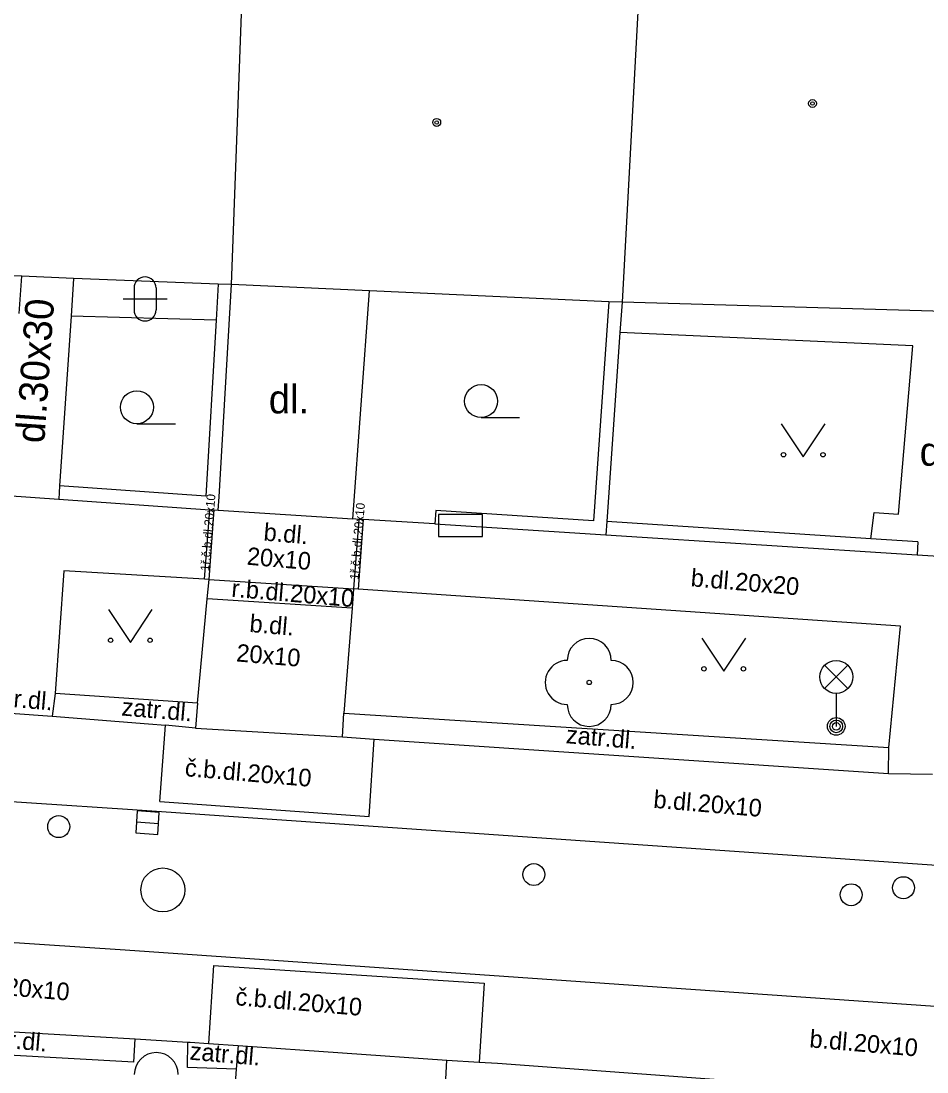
# Model space of a CAD drawing. Extents: x -596229 to -595156, y -1161237 to -1159376.
# Drawn here: x -595584.19 to -595563.57, y -1160939.42 to -1160915.51 of the extents above; entities that cross this region are included whole.
import ezdxf

# ---------------------------------------------------------------- set-up
doc = ezdxf.new("R2010")
doc.units = 0
for name, color, linetype in [('Level 22', 7, 'Continuous'), ('Level 24', 7, 'Continuous'), ('Level 27', 7, 'Continuous'), ('Level 28', 7, 'Continuous'), ('Level 33', 7, 'Continuous'), ('Level 36', 7, 'Continuous'), ('Level 39', 7, 'Continuous'), ('TM - budovy zdene_ betonove - VP', 7, 'Continuous'), ('TM - chodniky - VP', 7, 'Continuous'), ('TM - komunikace - VP', 7, 'Continuous'), ('TM - plot drateny_ kovovy - VP', 7, 'Continuous'), ('TM - podezdivka plotu - VP', 7, 'Continuous'), ('TM - popis povrchu', 7, 'Continuous'), ('TM - rozhrani mezi zpev. plochami mezi sebou - VP', 7, 'Continuous'), ('TM - rozhrani ploch obecne - VP', 7, 'Continuous'), ('TM - vjezd na pozemek', 7, 'Continuous')]:
    doc.layers.add(name, color=color, linetype=linetype)

msp = doc.modelspace()

# ---------------------------------------------------------------- linework, layer by layer
at = {"layer": 'Level 22'}
msp.add_circle((-595571.26, -1160930.56), 0.05, dxfattribs=at)
for centre, start, end in [((-595571.26, -1160930.06), 359.9755, 179.9755), ((-595571.76, -1160930.56), 89.9755, 269.9755), ((-595570.76, -1160930.56), 269.9755, 89.9755), ((-595571.26, -1160931.06), 179.9755, 359.9755), ((-595581.11, -1160939.48), 359.9755, 179.9755)]:
    msp.add_arc(centre, 0.5, start, end, dxfattribs=at)
at = {"layer": 'Level 24'}
msp.add_lwpolyline([(-595574.687, -1160927.238), (-595573.687, -1160927.238), (-595573.687, -1160926.738), (-595574.687, -1160926.738)], close=True, dxfattribs=at)
at = {"layer": 'Level 27'}
msp.add_line((-595581.559, -1160933.734), (-595581.061, -1160933.766), dxfattribs=at)
msp.add_lwpolyline([(-595581.576, -1160933.983), (-595581.077, -1160934.016), (-595581.044, -1160933.517), (-595581.543, -1160933.484)], close=True, dxfattribs=at)
msp.add_circle((-595580.96, -1160935.28), 0.5, dxfattribs=at)
at = {"layer": 'Level 28'}
for centre in [(-595583.33, -1160933.84), (-595572.52, -1160934.93), (-595565.3, -1160935.39), (-595564.11, -1160935.23)]:
    msp.add_circle(centre, 0.25, dxfattribs=at)
at = {"layer": 'Level 33'}
for p, q in [((-595565.905, -1160930.7), (-595565.375, -1160930.17)), ((-595565.905, -1160930.17), (-595565.375, -1160930.7)), ((-595565.64, -1160930.81), (-595565.64, -1160931.56))]:
    msp.add_line(p, q, dxfattribs=at)
for centre, radius in [((-595565.64, -1160930.435), 0.375), ((-595565.64, -1160931.56), 0.2), ((-595565.64, -1160931.56), 0.145), ((-595565.64, -1160931.56), 0.0876)]:
    msp.add_circle(centre, radius, dxfattribs=at)
at = {"layer": 'Level 36'}
for p, q in [((-595581.616, -1160921.586), (-595581.616, -1160922.086)), ((-595581.116, -1160921.586), (-595581.116, -1160922.086)), ((-595581.866, -1160921.836), (-595580.866, -1160921.836)), ((-595573.72, -1160924.535), (-595572.845, -1160924.535)), ((-595581.55, -1160924.675), (-595580.675, -1160924.675))]:
    msp.add_line(p, q, dxfattribs=at)
for points in [[(-595566.89, -1160924.68), (-595566.39, -1160925.43), (-595565.89, -1160924.68)], [(-595582.2, -1160928.9), (-595581.7, -1160929.65), (-595581.2, -1160928.9)], [(-595568.7, -1160929.55), (-595568.2, -1160930.3), (-595567.7, -1160929.55)]]:
    msp.add_lwpolyline(points, dxfattribs=at)
for centre, radius in [((-595581.55, -1160924.3), 0.375), ((-595573.72, -1160924.16), 0.375), ((-595566.84, -1160925.38), 0.05), ((-595565.941, -1160925.38), 0.05), ((-595582.15, -1160929.6), 0.05), ((-595581.251, -1160929.6), 0.05), ((-595568.65, -1160930.25), 0.05), ((-595567.751, -1160930.25), 0.05)]:
    msp.add_circle(centre, radius, dxfattribs=at)
for centre, start, end in [((-595581.366, -1160921.586), 0, 180), ((-595581.366, -1160922.086), 180, 0)]:
    msp.add_arc(centre, 0.25, start, end, dxfattribs=at)
at = {"layer": 'Level 39'}
for centre, radius in [((-595566.18, -1160917.39), 0.09), ((-595566.18, -1160917.39), 0.0398), ((-595574.73, -1160917.82), 0.09), ((-595574.73, -1160917.82), 0.0398)]:
    msp.add_circle(centre, radius, dxfattribs=at)
at = {"layer": 'TM - budovy zdene_ betonove - VP'}
for points in [[(-595569.96, -1160911.64), (-595570.51, -1160921.91)], [(-595579.4, -1160921.51), (-595579.15, -1160914.73)], [(-595584.17, -1160921.32), (-595589.23, -1160921.12)], [(-595582.99, -1160921.37), (-595584.17, -1160921.32)], [(-595579.7, -1160921.5), (-595582.99, -1160921.37)], [(-595579.4, -1160921.51), (-595579.7, -1160921.5)], [(-595576.26, -1160921.65), (-595579.4, -1160921.51)], [(-595570.81, -1160921.9), (-595576.26, -1160921.65)], [(-595570.51, -1160921.91), (-595570.81, -1160921.9)], [(-595562.65, -1160922.14), (-595570.51, -1160921.91)]]:
    msp.add_lwpolyline(points, dxfattribs=at)
at = {"layer": 'TM - chodniky - VP'}
for points in [[(-595584.23, -1160922.17), (-595584.17, -1160921.32)], [(-595582.99, -1160921.37), (-595583.05, -1160922.23)], [(-595583.05, -1160922.23), (-595583.31, -1160926.09)], [(-595563.9, -1160922.9), (-595570.56, -1160922.6)], [(-595564.22, -1160926.73), (-595563.9, -1160922.9)], [(-595564.85, -1160927.29), (-595564.78, -1160926.69)], [(-595564.78, -1160926.69), (-595564.22, -1160926.73)], [(-595583.21, -1160928.02), (-595583.41, -1160930.81)], [(-595580.01, -1160928.21), (-595583.21, -1160928.02)], [(-595579.91, -1160928.22), (-595580.01, -1160928.21)], [(-595579.95, -1160928.66), (-595579.91, -1160928.22)], [(-595576.62, -1160928.43), (-595576.65, -1160928.87)], [(-595576.52, -1160928.44), (-595576.62, -1160928.43)], [(-595564.18, -1160929.28), (-595576.52, -1160928.44)], [(-595580.17, -1160931.03), (-595579.95, -1160928.66)], [(-595576.65, -1160928.87), (-595576.84, -1160931.26)], [(-595564.44, -1160932.04), (-595564.18, -1160929.28)], [(-595583.41, -1160930.81), (-595583.48, -1160931.33)], [(-595580.17, -1160931.03), (-595580.22, -1160931.6)], [(-595576.87, -1160931.8), (-595576.84, -1160931.26)], [(-595564.45, -1160932.63), (-595564.44, -1160932.04)], [(-595579.25, -1160938.82), (-595579.29, -1160939.36)], [(-595574.53, -1160939.73), (-595574.5, -1160939.15)], [(-595579.29, -1160939.36), (-595579.47, -1160941.69)]]:
    msp.add_lwpolyline(points, dxfattribs=at)
at = {"layer": 'TM - komunikace - VP'}
for points in [[(-595584.43, -1160931.26), (-595583.48, -1160931.33)], [(-595583.48, -1160931.33), (-595581.29, -1160931.5), (-595580.9, -1160931.53)], [(-595580.22, -1160931.6), (-595580.9, -1160931.53)], [(-595580.22, -1160931.6), (-595576.87, -1160931.8)], [(-595576.87, -1160931.8), (-595576.15, -1160931.85)], [(-595576.15, -1160931.85), (-595564.45, -1160932.63)], [(-595564.45, -1160932.63), (-595563.45, -1160932.65)], [(-595587.26, -1160938.34), (-595581.59, -1160938.67)], [(-595581.59, -1160938.67), (-595580.39, -1160938.74)], [(-595580.39, -1160938.74), (-595580.34, -1160938.74)], [(-595580.34, -1160938.74), (-595579.92, -1160938.77)], [(-595579.92, -1160938.77), (-595579.25, -1160938.82)], [(-595579.25, -1160938.82), (-595574.5, -1160939.15)], [(-595574.5, -1160939.15), (-595573.76, -1160939.2)], [(-595573.76, -1160939.2), (-595573.35, -1160939.22)], [(-595573.35, -1160939.22), (-595563.7, -1160939.93)]]:
    msp.add_lwpolyline(points, dxfattribs=at)
at = {"layer": 'TM - plot drateny_ kovovy - VP'}
for points in [[(-595579.7, -1160921.5), (-595579.75, -1160922.32)], [(-595570.81, -1160921.9), (-595571.16, -1160926.88)], [(-595579.75, -1160922.32), (-595579.98, -1160926.32)], [(-595579.98, -1160926.32), (-595583.31, -1160926.09)], [(-595571.16, -1160926.88), (-595574.75, -1160926.65)], [(-595564.85, -1160927.29), (-595570.86, -1160926.9)], [(-595563.78, -1160927.36), (-595564.85, -1160927.29)]]:
    msp.add_lwpolyline(points, dxfattribs=at)
at = {"layer": 'TM - podezdivka plotu - VP'}
for points in [[(-595579.68, -1160926.34), (-595579.4, -1160921.51)], [(-595570.51, -1160921.91), (-595570.56, -1160922.6)], [(-595570.56, -1160922.6), (-595570.86, -1160926.9)], [(-595583.31, -1160926.09), (-595583.33, -1160926.39)], [(-595583.33, -1160926.39), (-595579.89, -1160926.63)], [(-595579.7, -1160926.64), (-595579.68, -1160926.34)], [(-595579.89, -1160926.63), (-595579.79, -1160926.63)], [(-595579.79, -1160926.63), (-595579.7, -1160926.64)], [(-595574.75, -1160926.65), (-595574.77, -1160926.95)], [(-595574.77, -1160926.95), (-595570.88, -1160927.2)], [(-595570.86, -1160926.9), (-595570.88, -1160927.2)], [(-595570.88, -1160927.2), (-595563.8, -1160927.66)], [(-595563.78, -1160927.36), (-595563.8, -1160927.66)]]:
    msp.add_lwpolyline(points, dxfattribs=at)
at = {"layer": 'TM - rozhrani mezi zpev. plochami mezi sebou - VP'}
for points in [[(-595580.01, -1160928.21), (-595579.89, -1160926.63)], [(-595579.91, -1160928.22), (-595579.79, -1160926.63)], [(-595576.5, -1160926.85), (-595576.62, -1160928.43)], [(-595576.4, -1160926.85), (-595576.52, -1160928.44)], [(-595579.91, -1160928.22), (-595576.62, -1160928.43)], [(-595576.65, -1160928.87), (-595579.95, -1160928.66)], [(-595581.03, -1160933.27), (-595580.9, -1160931.53)], [(-595576.27, -1160933.61), (-595576.15, -1160931.85)], [(-595600.04, -1160932.24), (-595581.65, -1160933.45)], [(-595581.65, -1160933.45), (-595562.48, -1160934.78)], [(-595581.03, -1160933.27), (-595576.27, -1160933.61)], [(-595581.82, -1160936.65), (-595600.4, -1160935.42)], [(-595562.84, -1160937.97), (-595581.82, -1160936.65)], [(-595579.81, -1160937), (-595579.92, -1160938.77)], [(-595579.81, -1160937), (-595573.65, -1160937.4)], [(-595573.65, -1160937.4), (-595573.76, -1160939.2)]]:
    msp.add_lwpolyline(points, dxfattribs=at)
at = {"layer": 'TM - rozhrani ploch obecne - VP'}
for points in [[(-595576.64, -1160926.84), (-595576.26, -1160921.65)], [(-595579.75, -1160922.32), (-595583.05, -1160922.23)], [(-595579.7, -1160926.64), (-595576.64, -1160926.84)], [(-595580.17, -1160931.03), (-595583.41, -1160930.81)], [(-595576.84, -1160931.26), (-595564.44, -1160932.04)], [(-595581.62, -1160939.2), (-595581.59, -1160938.67)], [(-595580.4, -1160939.32), (-595580.39, -1160938.74)], [(-595581.62, -1160939.2), (-595587.47, -1160938.87)], [(-595579.29, -1160939.36), (-595580.4, -1160939.32)]]:
    msp.add_lwpolyline(points, dxfattribs=at)
at = {"layer": 'TM - vjezd na pozemek'}
for points in [[(-595584.51, -1160926.31), (-595583.33, -1160926.39)], [(-595576.5, -1160926.85), (-595576.64, -1160926.84)], [(-595576.4, -1160926.85), (-595576.5, -1160926.85)], [(-595574.77, -1160926.95), (-595576.4, -1160926.85)], [(-595563.8, -1160927.66), (-595562.95, -1160927.71)]]:
    msp.add_lwpolyline(points, dxfattribs=at)

# ---------------------------------------------------------------- texts
at = {"layer": 'TM - popis povrchu'}
for s, height, rotation, p in [('dl.30x30', 0.65, 86, (-595583.66, -1160925.13)), ('1ř.č.b.dl.20x10', 0.2, 85.1303, (-595579.91, -1160928.03)), ('1ř.č.b.dl.20x10', 0.2, 85.1303, (-595576.51, -1160928.23)), ('b.dl.', 0.4, 355.1303, (-595578.68, -1160927.33)), ('20x10', 0.4, 355.1303, (-595579.06, -1160927.88)), ('b.dl.20x20', 0.4, 355.1303, (-595568.96, -1160928.37)), ('r.b.dl.20x10', 0.4, 355.1303, (-595579.41, -1160928.61)), ('b.dl.', 0.4, 355.1303, (-595579, -1160929.41)), ('20x10', 0.4, 355.1303, (-595579.3, -1160930.08)), ('zatr.dl.', 0.4, 355.1303, (-595585.08, -1160931.06)), ('zatr.dl.', 0.4, 355.1303, (-595581.91, -1160931.31)), ('zatr.dl.', 0.4, 355.1303, (-595571.8, -1160931.94)), ('č.b.dl.20x10', 0.4, 355.1303, (-595580.47, -1160932.69)), ('b.dl.20x10', 0.4, 355.1303, (-595569.81, -1160933.41)), ('b.dl.20x10', 0.4, 355.1303, (-595585.56, -1160937.59)), ('č.b.dl.20x10', 0.4, 355.1303, (-595579.32, -1160937.9)), ('zatr.dl.', 0.4, 355.1303, (-595585.21, -1160938.82)), ('b.dl.20x10', 0.4, 355.1303, (-595566.26, -1160938.86)), ('zatr.dl.', 0.4, 355.1303, (-595580.36, -1160939.14))]:
    msp.add_text(s, height=height, rotation=rotation, dxfattribs=at).set_placement(p)
for p in [(-595578.55, -1160924.44), (-595563.74, -1160925.63)]:
    msp.add_text('dl.', height=0.65, dxfattribs=at).set_placement(p)

doc.saveas('drawing.dxf')
